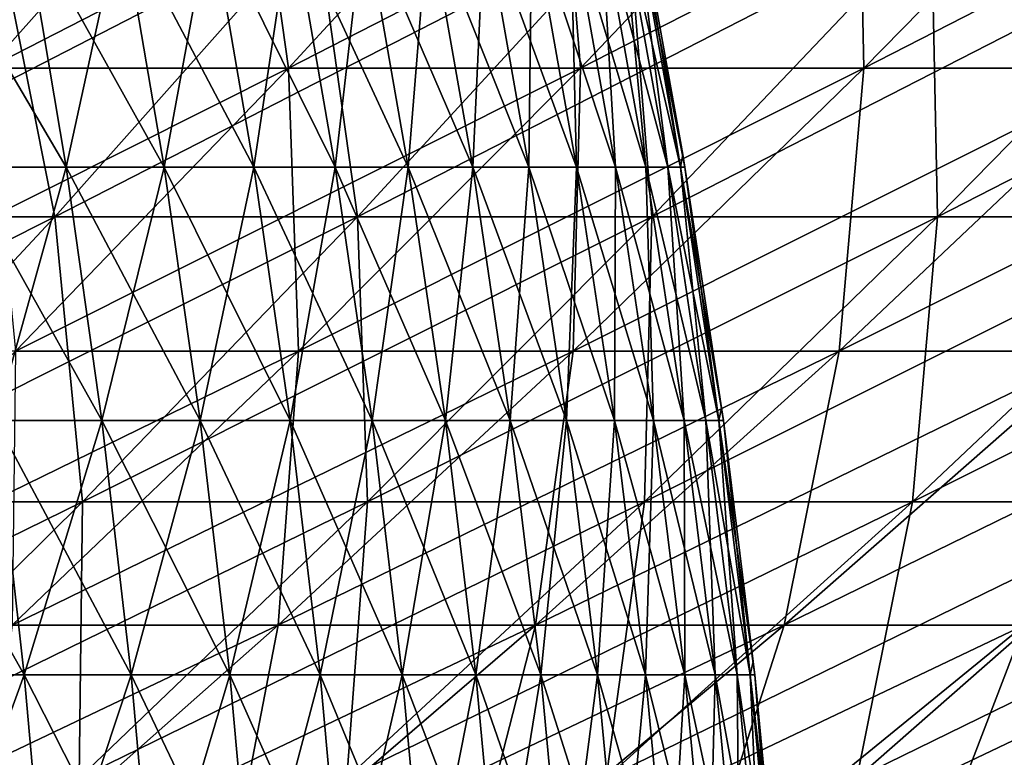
# Model space of a CAD drawing. Header units: millimetres. Extents: x -250 to 250, y -45 to 4150.
# Tile 725 of 805: x 94 to 105, y 3941 to 3949. Entities that reach past the tile are written whole.
import ezdxf

# ---------------------------------------------------------------- set-up
doc = ezdxf.new("R2010")
doc.units = ezdxf.units.MM
doc.header["$LTSCALE"] = 81.481481
for name, color, linetype in [('19', 7, 'CONTINUOUS'), ('20', 7, 'CONTINUOUS'), ('21', 7, 'CONTINUOUS'), ('22', 7, 'CONTINUOUS'), ('23', 7, 'CONTINUOUS'), ('24', 7, 'CONTINUOUS')]:
    doc.layers.add(name, color=color, linetype=linetype)

msp = doc.modelspace()

# ---------------------------------------------------------------- linework, layer by layer
at = {"layer": '19', "color": 7, "linetype": 'CONTINUOUS'}
for points in [[(94.63, 3946.665, -110.453), (91.184, 3946.665, -113.315), (97.53, 3949.927, -113.837), (94.63, 3946.665, -110.453)], [(97.53, 3949.927, -113.837), (91.184, 3946.665, -113.315), (93.978, 3949.927, -116.786), (97.53, 3949.927, -113.837)], [(97.987, 3946.665, -107.487), (94.63, 3946.665, -110.453), (100.989, 3949.927, -110.78), (97.987, 3946.665, -107.487)], [(100.989, 3949.927, -110.78), (94.63, 3946.665, -110.453), (97.53, 3949.927, -113.837), (100.989, 3949.927, -110.78)], [(101.251, 3946.665, -104.418), (97.987, 3946.665, -107.487), (104.352, 3949.927, -107.617), (101.251, 3946.665, -104.418)], [(104.352, 3949.927, -107.617), (97.987, 3946.665, -107.487), (100.989, 3949.927, -110.78), (104.352, 3949.927, -107.617)], [(104.418, 3946.665, -101.251), (101.251, 3946.665, -104.418), (107.617, 3949.927, -104.352), (104.418, 3946.665, -101.251)], [(107.617, 3949.927, -104.352), (101.251, 3946.665, -104.418), (104.352, 3949.927, -107.617), (107.617, 3949.927, -104.352)], [(107.487, 3946.665, -97.987), (104.418, 3946.665, -101.251), (110.78, 3949.927, -100.989), (107.487, 3946.665, -97.987)], [(110.78, 3949.927, -100.989), (104.418, 3946.665, -101.251), (107.617, 3949.927, -104.352), (110.78, 3949.927, -100.989)], [(91.685, 3943.502, -107.015), (88.346, 3943.502, -109.788), (94.63, 3946.665, -110.453), (91.685, 3943.502, -107.015)], [(94.63, 3946.665, -110.453), (88.346, 3943.502, -109.788), (91.184, 3946.665, -113.315), (94.63, 3946.665, -110.453)], [(94.937, 3943.502, -104.141), (91.685, 3943.502, -107.015), (97.987, 3946.665, -107.487), (94.937, 3943.502, -104.141)], [(97.987, 3946.665, -107.487), (91.685, 3943.502, -107.015), (94.63, 3946.665, -110.453), (97.987, 3946.665, -107.487)], [(98.099, 3943.502, -101.168), (94.937, 3943.502, -104.141), (101.251, 3946.665, -104.418), (98.099, 3943.502, -101.168)], [(101.251, 3946.665, -104.418), (94.937, 3943.502, -104.141), (97.987, 3946.665, -107.487), (101.251, 3946.665, -104.418)], [(101.168, 3943.502, -98.099), (98.099, 3943.502, -101.168), (104.418, 3946.665, -101.251), (101.168, 3943.502, -98.099)], [(104.418, 3946.665, -101.251), (98.099, 3943.502, -101.168), (101.251, 3946.665, -104.418), (104.418, 3946.665, -101.251)], [(104.141, 3943.502, -94.937), (101.168, 3943.502, -98.099), (107.487, 3946.665, -97.987), (104.141, 3943.502, -94.937)], [(107.487, 3946.665, -97.987), (101.168, 3943.502, -98.099), (104.418, 3946.665, -101.251), (107.487, 3946.665, -97.987)], [(107.015, 3943.502, -91.685), (104.141, 3943.502, -94.937), (110.453, 3946.665, -94.63), (107.015, 3943.502, -91.685)], [(110.453, 3946.665, -94.63), (104.141, 3943.502, -94.937), (107.487, 3946.665, -97.987), (110.453, 3946.665, -94.63)], [(91.841, 3940.439, -100.745), (88.695, 3940.439, -103.525), (94.937, 3943.502, -104.141), (91.841, 3940.439, -100.745)], [(94.937, 3943.502, -104.141), (88.695, 3940.439, -103.525), (91.685, 3943.502, -107.015), (94.937, 3943.502, -104.141)], [(94.9, 3940.439, -97.869), (91.841, 3940.439, -100.745), (98.099, 3943.502, -101.168), (94.9, 3940.439, -97.869)], [(98.099, 3943.502, -101.168), (91.841, 3940.439, -100.745), (94.937, 3943.502, -104.141), (98.099, 3943.502, -101.168)], [(97.869, 3940.439, -94.9), (94.9, 3940.439, -97.869), (101.168, 3943.502, -98.099), (97.869, 3940.439, -94.9)], [(101.168, 3943.502, -98.099), (94.9, 3940.439, -97.869), (98.099, 3943.502, -101.168), (101.168, 3943.502, -98.099)], [(100.745, 3940.439, -91.841), (97.869, 3940.439, -94.9), (104.141, 3943.502, -94.937), (100.745, 3940.439, -91.841)], [(104.141, 3943.502, -94.937), (97.869, 3940.439, -94.9), (101.168, 3943.502, -98.099), (104.141, 3943.502, -94.937)], [(103.525, 3940.439, -88.695), (100.745, 3940.439, -91.841), (107.015, 3943.502, -91.685), (103.525, 3940.439, -88.695)], [(107.015, 3943.502, -91.685), (100.745, 3940.439, -91.841), (104.141, 3943.502, -94.937), (107.015, 3943.502, -91.685)], [(106.208, 3940.439, -85.465), (103.525, 3940.439, -88.695), (109.788, 3943.502, -88.346), (106.208, 3940.439, -85.465)], [(109.788, 3943.502, -88.346), (103.525, 3940.439, -88.695), (107.015, 3943.502, -91.685), (109.788, 3943.502, -88.346)]]:
    msp.add_3dface(points, dxfattribs=at)
at = {"layer": '20', "color": 7, "linetype": 'CONTINUOUS'}
for points in [[(91.184, 3946.665, 113.315), (94.63, 3946.665, 110.453), (93.978, 3949.927, 116.786), (91.184, 3946.665, 113.315)], [(93.978, 3949.927, 116.786), (94.63, 3946.665, 110.453), (97.53, 3949.927, 113.837), (93.978, 3949.927, 116.786)], [(94.63, 3946.665, 110.453), (97.987, 3946.665, 107.487), (97.53, 3949.927, 113.837), (94.63, 3946.665, 110.453)], [(97.53, 3949.927, 113.837), (97.987, 3946.665, 107.487), (100.989, 3949.927, 110.78), (97.53, 3949.927, 113.837)], [(97.987, 3946.665, 107.487), (101.251, 3946.665, 104.418), (100.989, 3949.927, 110.78), (97.987, 3946.665, 107.487)], [(100.989, 3949.927, 110.78), (101.251, 3946.665, 104.418), (104.352, 3949.927, 107.617), (100.989, 3949.927, 110.78)], [(101.251, 3946.665, 104.418), (104.418, 3946.665, 101.251), (104.352, 3949.927, 107.617), (101.251, 3946.665, 104.418)], [(104.352, 3949.927, 107.617), (104.418, 3946.665, 101.251), (107.617, 3949.927, 104.352), (104.352, 3949.927, 107.617)], [(104.418, 3946.665, 101.251), (107.487, 3946.665, 97.987), (107.617, 3949.927, 104.352), (104.418, 3946.665, 101.251)], [(91.184, 3946.665, 113.315), (91.685, 3943.502, 107.015), (94.63, 3946.665, 110.453), (91.184, 3946.665, 113.315)], [(91.685, 3943.502, 107.015), (94.937, 3943.502, 104.141), (94.63, 3946.665, 110.453), (91.685, 3943.502, 107.015)], [(94.63, 3946.665, 110.453), (94.937, 3943.502, 104.141), (97.987, 3946.665, 107.487), (94.63, 3946.665, 110.453)], [(94.937, 3943.502, 104.141), (98.099, 3943.502, 101.168), (97.987, 3946.665, 107.487), (94.937, 3943.502, 104.141)], [(97.987, 3946.665, 107.487), (98.099, 3943.502, 101.168), (101.251, 3946.665, 104.418), (97.987, 3946.665, 107.487)], [(98.099, 3943.502, 101.168), (101.168, 3943.502, 98.099), (101.251, 3946.665, 104.418), (98.099, 3943.502, 101.168)], [(101.168, 3943.502, 98.099), (104.141, 3943.502, 94.937), (104.418, 3946.665, 101.251), (101.168, 3943.502, 98.099)], [(101.251, 3946.665, 104.418), (101.168, 3943.502, 98.099), (104.418, 3946.665, 101.251), (101.251, 3946.665, 104.418)], [(104.141, 3943.502, 94.937), (107.015, 3943.502, 91.685), (107.487, 3946.665, 97.987), (104.141, 3943.502, 94.937)], [(104.418, 3946.665, 101.251), (104.141, 3943.502, 94.937), (107.487, 3946.665, 97.987), (104.418, 3946.665, 101.251)], [(91.685, 3943.502, 107.015), (91.841, 3940.439, 100.745), (94.937, 3943.502, 104.141), (91.685, 3943.502, 107.015)], [(91.841, 3940.439, 100.745), (94.9, 3940.439, 97.869), (94.937, 3943.502, 104.141), (91.841, 3940.439, 100.745)], [(94.9, 3940.439, 97.869), (97.869, 3940.439, 94.9), (98.099, 3943.502, 101.168), (94.9, 3940.439, 97.869)], [(94.937, 3943.502, 104.141), (94.9, 3940.439, 97.869), (98.099, 3943.502, 101.168), (94.937, 3943.502, 104.141)], [(97.869, 3940.439, 94.9), (100.745, 3940.439, 91.841), (101.168, 3943.502, 98.099), (97.869, 3940.439, 94.9)], [(98.099, 3943.502, 101.168), (97.869, 3940.439, 94.9), (101.168, 3943.502, 98.099), (98.099, 3943.502, 101.168)], [(100.745, 3940.439, 91.841), (103.525, 3940.439, 88.695), (104.141, 3943.502, 94.937), (100.745, 3940.439, 91.841)], [(101.168, 3943.502, 98.099), (100.745, 3940.439, 91.841), (104.141, 3943.502, 94.937), (101.168, 3943.502, 98.099)], [(103.525, 3940.439, 88.695), (106.208, 3940.439, 85.465), (107.015, 3943.502, 91.685), (103.525, 3940.439, 88.695)], [(104.141, 3943.502, 94.937), (103.525, 3940.439, 88.695), (107.015, 3943.502, 91.685), (104.141, 3943.502, 94.937)]]:
    msp.add_3dface(points, dxfattribs=at)
at = {"layer": '21', "color": 7, "linetype": 'CONTINUOUS'}
for points in [[(93.89, 3948.31, 109.589), (90.471, 3948.31, 112.429), (96.766, 3951.546, 112.945), (93.89, 3948.31, 109.589)], [(96.766, 3951.546, 112.945), (90.471, 3948.31, 112.429), (93.242, 3951.546, 115.872), (96.766, 3951.546, 112.945)], [(97.221, 3948.31, 106.646), (93.89, 3948.31, 109.589), (100.198, 3951.546, 109.912), (97.221, 3948.31, 106.646)], [(100.198, 3951.546, 109.912), (93.89, 3948.31, 109.589), (96.766, 3951.546, 112.945), (100.198, 3951.546, 109.912)], [(100.459, 3948.31, 103.601), (97.221, 3948.31, 106.646), (103.535, 3951.546, 106.774), (100.459, 3948.31, 103.601)], [(103.535, 3951.546, 106.774), (97.221, 3948.31, 106.646), (100.198, 3951.546, 109.912), (103.535, 3951.546, 106.774)], [(103.601, 3948.31, 100.459), (100.459, 3948.31, 103.601), (106.774, 3951.546, 103.535), (103.601, 3948.31, 100.459)], [(106.774, 3951.546, 103.535), (100.459, 3948.31, 103.601), (103.535, 3951.546, 106.774), (106.774, 3951.546, 103.535)], [(106.646, 3948.31, 97.221), (103.601, 3948.31, 100.459), (109.912, 3951.546, 100.198), (106.646, 3948.31, 97.221)], [(109.912, 3951.546, 100.198), (103.601, 3948.31, 100.459), (106.774, 3951.546, 103.535), (109.912, 3951.546, 100.198)], [(94.196, 3945.172, 103.328), (90.969, 3945.172, 106.18), (97.221, 3948.31, 106.646), (94.196, 3945.172, 103.328)], [(97.221, 3948.31, 106.646), (90.969, 3945.172, 106.18), (93.89, 3948.31, 109.589), (97.221, 3948.31, 106.646)], [(97.333, 3945.172, 100.378), (94.196, 3945.172, 103.328), (100.459, 3948.31, 103.601), (97.333, 3945.172, 100.378)], [(100.459, 3948.31, 103.601), (94.196, 3945.172, 103.328), (97.221, 3948.31, 106.646), (100.459, 3948.31, 103.601)], [(100.378, 3945.172, 97.333), (97.333, 3945.172, 100.378), (103.601, 3948.31, 100.459), (100.378, 3945.172, 97.333)], [(103.601, 3948.31, 100.459), (97.333, 3945.172, 100.378), (100.459, 3948.31, 103.601), (103.601, 3948.31, 100.459)], [(103.328, 3945.172, 94.196), (100.378, 3945.172, 97.333), (106.646, 3948.31, 97.221), (103.328, 3945.172, 94.196)], [(106.646, 3948.31, 97.221), (100.378, 3945.172, 97.333), (103.601, 3948.31, 100.459), (106.646, 3948.31, 97.221)], [(106.18, 3945.172, 90.969), (103.328, 3945.172, 94.196), (109.589, 3948.31, 93.89), (106.18, 3945.172, 90.969)], [(109.589, 3948.31, 93.89), (103.328, 3945.172, 94.196), (106.646, 3948.31, 97.221), (109.589, 3948.31, 93.89)], [(94.16, 3942.134, 97.106), (91.125, 3942.134, 99.96), (97.333, 3945.172, 100.378), (94.16, 3942.134, 97.106)], [(97.333, 3945.172, 100.378), (91.125, 3942.134, 99.96), (94.196, 3945.172, 103.328), (97.333, 3945.172, 100.378)], [(97.106, 3942.134, 94.16), (94.16, 3942.134, 97.106), (100.378, 3945.172, 97.333), (97.106, 3942.134, 94.16)], [(100.378, 3945.172, 97.333), (94.16, 3942.134, 97.106), (97.333, 3945.172, 100.378), (100.378, 3945.172, 97.333)], [(99.96, 3942.134, 91.125), (97.106, 3942.134, 94.16), (103.328, 3945.172, 94.196), (99.96, 3942.134, 91.125)], [(103.328, 3945.172, 94.196), (97.106, 3942.134, 94.16), (100.378, 3945.172, 97.333), (103.328, 3945.172, 94.196)], [(102.718, 3942.134, 88.004), (99.96, 3942.134, 91.125), (106.18, 3945.172, 90.969), (102.718, 3942.134, 88.004)], [(106.18, 3945.172, 90.969), (99.96, 3942.134, 91.125), (103.328, 3945.172, 94.196), (106.18, 3945.172, 90.969)], [(105.38, 3942.134, 84.799), (102.718, 3942.134, 88.004), (108.931, 3945.172, 87.656), (105.38, 3942.134, 84.799)], [(108.931, 3945.172, 87.656), (102.718, 3942.134, 88.004), (106.18, 3945.172, 90.969), (108.931, 3945.172, 87.656)], [(93.787, 3939.197, 90.942), (90.942, 3939.197, 93.787), (97.106, 3942.134, 94.16), (93.787, 3939.197, 90.942)], [(97.106, 3942.134, 94.16), (90.942, 3939.197, 93.787), (94.16, 3942.134, 97.106), (97.106, 3942.134, 94.16)], [(96.543, 3939.197, 88.01), (93.787, 3939.197, 90.942), (99.96, 3942.134, 91.125), (96.543, 3939.197, 88.01)], [(99.96, 3942.134, 91.125), (93.787, 3939.197, 90.942), (97.106, 3942.134, 94.16), (99.96, 3942.134, 91.125)], [(99.207, 3939.197, 84.995), (96.543, 3939.197, 88.01), (102.718, 3942.134, 88.004), (99.207, 3939.197, 84.995)], [(102.718, 3942.134, 88.004), (96.543, 3939.197, 88.01), (99.96, 3942.134, 91.125), (102.718, 3942.134, 88.004)], [(101.777, 3939.197, 81.9), (99.207, 3939.197, 84.995), (105.38, 3942.134, 84.799), (101.777, 3939.197, 81.9)], [(105.38, 3942.134, 84.799), (99.207, 3939.197, 84.995), (102.718, 3942.134, 88.004), (105.38, 3942.134, 84.799)], [(104.251, 3939.197, 78.727), (101.777, 3939.197, 81.9), (107.941, 3942.134, 81.513), (104.251, 3939.197, 78.727)], [(107.941, 3942.134, 81.513), (101.777, 3939.197, 81.9), (105.38, 3942.134, 84.799), (107.941, 3942.134, 81.513)], [(106.626, 3939.197, 75.479), (104.251, 3939.197, 78.727), (110.4, 3942.134, 78.151), (106.626, 3939.197, 75.479)], [(110.4, 3942.134, 78.151), (104.251, 3939.197, 78.727), (107.941, 3942.134, 81.513), (110.4, 3942.134, 78.151)]]:
    msp.add_3dface(points, dxfattribs=at)
at = {"layer": '22', "color": 7, "linetype": 'CONTINUOUS'}
for points in [[(93.242, 3951.546, -115.872), (93.89, 3948.31, -109.589), (96.766, 3951.546, -112.945), (93.242, 3951.546, -115.872)], [(93.89, 3948.31, -109.589), (97.221, 3948.31, -106.646), (96.766, 3951.546, -112.945), (93.89, 3948.31, -109.589)], [(96.766, 3951.546, -112.945), (97.221, 3948.31, -106.646), (100.198, 3951.546, -109.912), (96.766, 3951.546, -112.945)], [(97.221, 3948.31, -106.646), (100.459, 3948.31, -103.601), (100.198, 3951.546, -109.912), (97.221, 3948.31, -106.646)], [(100.198, 3951.546, -109.912), (100.459, 3948.31, -103.601), (103.535, 3951.546, -106.774), (100.198, 3951.546, -109.912)], [(100.459, 3948.31, -103.601), (103.601, 3948.31, -100.459), (103.535, 3951.546, -106.774), (100.459, 3948.31, -103.601)], [(103.535, 3951.546, -106.774), (103.601, 3948.31, -100.459), (106.774, 3951.546, -103.535), (103.535, 3951.546, -106.774)], [(103.601, 3948.31, -100.459), (106.646, 3948.31, -97.221), (106.774, 3951.546, -103.535), (103.601, 3948.31, -100.459)], [(93.89, 3948.31, -109.589), (94.196, 3945.172, -103.328), (97.221, 3948.31, -106.646), (93.89, 3948.31, -109.589)], [(94.196, 3945.172, -103.328), (97.333, 3945.172, -100.378), (97.221, 3948.31, -106.646), (94.196, 3945.172, -103.328)], [(97.221, 3948.31, -106.646), (97.333, 3945.172, -100.378), (100.459, 3948.31, -103.601), (97.221, 3948.31, -106.646)], [(97.333, 3945.172, -100.378), (100.378, 3945.172, -97.333), (100.459, 3948.31, -103.601), (97.333, 3945.172, -100.378)], [(100.378, 3945.172, -97.333), (103.328, 3945.172, -94.196), (103.601, 3948.31, -100.459), (100.378, 3945.172, -97.333)], [(100.459, 3948.31, -103.601), (100.378, 3945.172, -97.333), (103.601, 3948.31, -100.459), (100.459, 3948.31, -103.601)], [(103.328, 3945.172, -94.196), (106.18, 3945.172, -90.969), (106.646, 3948.31, -97.221), (103.328, 3945.172, -94.196)], [(103.601, 3948.31, -100.459), (103.328, 3945.172, -94.196), (106.646, 3948.31, -97.221), (103.601, 3948.31, -100.459)], [(94.16, 3942.134, -97.106), (97.106, 3942.134, -94.16), (97.333, 3945.172, -100.378), (94.16, 3942.134, -97.106)], [(94.196, 3945.172, -103.328), (94.16, 3942.134, -97.106), (97.333, 3945.172, -100.378), (94.196, 3945.172, -103.328)], [(97.106, 3942.134, -94.16), (99.96, 3942.134, -91.125), (100.378, 3945.172, -97.333), (97.106, 3942.134, -94.16)], [(97.333, 3945.172, -100.378), (97.106, 3942.134, -94.16), (100.378, 3945.172, -97.333), (97.333, 3945.172, -100.378)], [(99.96, 3942.134, -91.125), (102.718, 3942.134, -88.004), (103.328, 3945.172, -94.196), (99.96, 3942.134, -91.125)], [(100.378, 3945.172, -97.333), (99.96, 3942.134, -91.125), (103.328, 3945.172, -94.196), (100.378, 3945.172, -97.333)], [(102.718, 3942.134, -88.004), (105.38, 3942.134, -84.799), (106.18, 3945.172, -90.969), (102.718, 3942.134, -88.004)], [(103.328, 3945.172, -94.196), (102.718, 3942.134, -88.004), (106.18, 3945.172, -90.969), (103.328, 3945.172, -94.196)], [(93.787, 3939.197, -90.942), (96.543, 3939.197, -88.01), (97.106, 3942.134, -94.16), (93.787, 3939.197, -90.942)], [(94.16, 3942.134, -97.106), (93.787, 3939.197, -90.942), (97.106, 3942.134, -94.16), (94.16, 3942.134, -97.106)], [(96.543, 3939.197, -88.01), (99.207, 3939.197, -84.995), (99.96, 3942.134, -91.125), (96.543, 3939.197, -88.01)], [(97.106, 3942.134, -94.16), (96.543, 3939.197, -88.01), (99.96, 3942.134, -91.125), (97.106, 3942.134, -94.16)], [(99.207, 3939.197, -84.995), (101.777, 3939.197, -81.9), (102.718, 3942.134, -88.004), (99.207, 3939.197, -84.995)], [(99.96, 3942.134, -91.125), (99.207, 3939.197, -84.995), (102.718, 3942.134, -88.004), (99.96, 3942.134, -91.125)], [(101.777, 3939.197, -81.9), (104.251, 3939.197, -78.727), (105.38, 3942.134, -84.799), (101.777, 3939.197, -81.9)], [(102.718, 3942.134, -88.004), (101.777, 3939.197, -81.9), (105.38, 3942.134, -84.799), (102.718, 3942.134, -88.004)], [(104.251, 3939.197, -78.727), (106.626, 3939.197, -75.479), (107.941, 3942.134, -81.513), (104.251, 3939.197, -78.727)], [(105.38, 3942.134, -84.799), (104.251, 3939.197, -78.727), (107.941, 3942.134, -81.513), (105.38, 3942.134, -84.799)]]:
    msp.add_3dface(points, dxfattribs=at)
at = {"layer": '23', "color": 7, "linetype": 'CONTINUOUS'}
for points in [[(93.581, 3947.213, 39.609), (94.756, 3947.213, 36.709), (93.118, 3950.01, 39.414), (93.581, 3947.213, 39.609)], [(93.118, 3950.01, 39.414), (94.756, 3947.213, 36.709), (94.288, 3950.01, 36.527), (93.118, 3950.01, 39.414)], [(94.756, 3947.213, 36.709), (95.842, 3947.213, 33.773), (94.288, 3950.01, 36.527), (94.756, 3947.213, 36.709)], [(94.288, 3950.01, 36.527), (95.842, 3947.213, 33.773), (95.368, 3950.01, 33.606), (94.288, 3950.01, 36.527)], [(95.842, 3947.213, 33.773), (96.837, 3947.213, 30.806), (95.368, 3950.01, 33.606), (95.842, 3947.213, 33.773)], [(95.368, 3950.01, 33.606), (96.837, 3947.213, 30.806), (96.358, 3950.01, 30.654), (95.368, 3950.01, 33.606)], [(96.837, 3947.213, 30.806), (97.739, 3947.213, 27.809), (96.358, 3950.01, 30.654), (96.837, 3947.213, 30.806)], [(96.358, 3950.01, 30.654), (97.739, 3947.213, 27.809), (97.256, 3950.01, 27.672), (96.358, 3950.01, 30.654)], [(97.739, 3947.213, 27.809), (98.549, 3947.213, 24.786), (97.256, 3950.01, 27.672), (97.739, 3947.213, 27.809)], [(97.256, 3950.01, 27.672), (98.549, 3947.213, 24.786), (98.062, 3950.01, 24.664), (97.256, 3950.01, 27.672)], [(98.549, 3947.213, 24.786), (99.266, 3947.213, 21.74), (98.062, 3950.01, 24.664), (98.549, 3947.213, 24.786)], [(98.062, 3950.01, 24.664), (99.266, 3947.213, 21.74), (98.775, 3950.01, 21.632), (98.062, 3950.01, 24.664)], [(99.266, 3947.213, 21.74), (99.888, 3947.213, 18.672), (98.775, 3950.01, 21.632), (99.266, 3947.213, 21.74)], [(98.775, 3950.01, 21.632), (99.888, 3947.213, 18.672), (99.394, 3950.01, 18.58), (98.775, 3950.01, 21.632)], [(99.888, 3947.213, 18.672), (100.416, 3947.213, 15.587), (99.394, 3950.01, 18.58), (99.888, 3947.213, 18.672)], [(99.394, 3950.01, 18.58), (100.416, 3947.213, 15.587), (99.919, 3950.01, 15.51), (99.394, 3950.01, 18.58)], [(100.416, 3947.213, 15.587), (100.848, 3947.213, 12.488), (99.919, 3950.01, 15.51), (100.416, 3947.213, 15.587)], [(99.919, 3950.01, 15.51), (100.848, 3947.213, 12.488), (100.35, 3950.01, 12.426), (99.919, 3950.01, 15.51)], [(100.848, 3947.213, 12.488), (101.185, 3947.213, 9.376), (100.35, 3950.01, 12.426), (100.848, 3947.213, 12.488)], [(100.35, 3950.01, 12.426), (101.185, 3947.213, 9.376), (100.685, 3950.01, 9.33), (100.35, 3950.01, 12.426)], [(101.185, 3947.213, 9.376), (101.426, 3947.213, 6.256), (100.685, 3950.01, 9.33), (101.185, 3947.213, 9.376)], [(100.685, 3950.01, 9.33), (101.426, 3947.213, 6.256), (100.924, 3950.01, 6.225), (100.685, 3950.01, 9.33)], [(101.426, 3947.213, 6.256), (101.57, 3947.213, 3.129), (100.924, 3950.01, 6.225), (101.426, 3947.213, 6.256)], [(100.924, 3950.01, 6.225), (101.57, 3947.213, 3.129), (101.068, 3950.01, 3.114), (100.924, 3950.01, 6.225)], [(101.57, 3947.213, 3.129), (101.618, 3947.213), (101.068, 3950.01, 3.114), (101.57, 3947.213, 3.129)], [(101.618, 3947.213), (101.595, 3947.353), (101.068, 3950.01, 3.114), (101.618, 3947.213)], [(101.068, 3950.01, 3.114), (101.595, 3947.353), (101.116, 3950.01), (101.068, 3950.01, 3.114)], [(93.972, 3944.404, 39.775), (95.153, 3944.404, 36.862), (93.581, 3947.213, 39.609), (93.972, 3944.404, 39.775)], [(93.581, 3947.213, 39.609), (95.153, 3944.404, 36.862), (94.756, 3947.213, 36.709), (93.581, 3947.213, 39.609)], [(95.153, 3944.404, 36.862), (96.243, 3944.404, 33.915), (94.756, 3947.213, 36.709), (95.153, 3944.404, 36.862)], [(94.756, 3947.213, 36.709), (96.243, 3944.404, 33.915), (95.842, 3947.213, 33.773), (94.756, 3947.213, 36.709)], [(96.243, 3944.404, 33.915), (97.242, 3944.404, 30.935), (95.842, 3947.213, 33.773), (96.243, 3944.404, 33.915)], [(95.842, 3947.213, 33.773), (97.242, 3944.404, 30.935), (96.837, 3947.213, 30.806), (95.842, 3947.213, 33.773)], [(97.242, 3944.404, 30.935), (98.148, 3944.404, 27.926), (96.837, 3947.213, 30.806), (97.242, 3944.404, 30.935)], [(96.837, 3947.213, 30.806), (98.148, 3944.404, 27.926), (97.739, 3947.213, 27.809), (96.837, 3947.213, 30.806)], [(98.148, 3944.404, 27.926), (98.962, 3944.404, 24.89), (97.739, 3947.213, 27.809), (98.148, 3944.404, 27.926)], [(97.739, 3947.213, 27.809), (98.962, 3944.404, 24.89), (98.549, 3947.213, 24.786), (97.739, 3947.213, 27.809)], [(98.962, 3944.404, 24.89), (99.681, 3944.404, 21.83), (98.549, 3947.213, 24.786), (98.962, 3944.404, 24.89)], [(98.549, 3947.213, 24.786), (99.681, 3944.404, 21.83), (99.266, 3947.213, 21.74), (98.549, 3947.213, 24.786)], [(99.681, 3944.404, 21.83), (100.306, 3944.404, 18.75), (99.266, 3947.213, 21.74), (99.681, 3944.404, 21.83)], [(99.266, 3947.213, 21.74), (100.306, 3944.404, 18.75), (99.888, 3947.213, 18.672), (99.266, 3947.213, 21.74)], [(100.306, 3944.404, 18.75), (100.836, 3944.404, 15.653), (99.888, 3947.213, 18.672), (100.306, 3944.404, 18.75)], [(99.888, 3947.213, 18.672), (100.836, 3944.404, 15.653), (100.416, 3947.213, 15.587), (99.888, 3947.213, 18.672)], [(100.836, 3944.404, 15.653), (101.27, 3944.404, 12.54), (100.416, 3947.213, 15.587), (100.836, 3944.404, 15.653)], [(100.416, 3947.213, 15.587), (101.27, 3944.404, 12.54), (100.848, 3947.213, 12.488), (100.416, 3947.213, 15.587)], [(101.27, 3944.404, 12.54), (101.608, 3944.404, 9.415), (100.848, 3947.213, 12.488), (101.27, 3944.404, 12.54)], [(100.848, 3947.213, 12.488), (101.608, 3944.404, 9.415), (101.185, 3947.213, 9.376), (100.848, 3947.213, 12.488)], [(101.608, 3944.404, 9.415), (101.85, 3944.404, 6.282), (101.185, 3947.213, 9.376), (101.608, 3944.404, 9.415)], [(101.185, 3947.213, 9.376), (101.85, 3944.404, 6.282), (101.426, 3947.213, 6.256), (101.185, 3947.213, 9.376)], [(101.85, 3944.404, 6.282), (101.995, 3944.404, 3.142), (101.426, 3947.213, 6.256), (101.85, 3944.404, 6.282)], [(101.426, 3947.213, 6.256), (101.995, 3944.404, 3.142), (101.57, 3947.213, 3.129), (101.426, 3947.213, 6.256)], [(101.995, 3944.404, 3.142), (102.044, 3944.404), (101.57, 3947.213, 3.129), (101.995, 3944.404, 3.142)], [(102.044, 3944.404), (102.024, 3944.547), (101.57, 3947.213, 3.129), (102.044, 3944.404)], [(101.57, 3947.213, 3.129), (102.024, 3944.547), (101.618, 3947.213), (101.57, 3947.213, 3.129)], [(93.019, 3941.584, 42.795), (94.292, 3941.584, 39.911), (92.703, 3944.404, 42.65), (93.019, 3941.584, 42.795)], [(92.703, 3944.404, 42.65), (94.292, 3941.584, 39.911), (93.972, 3944.404, 39.775), (92.703, 3944.404, 42.65)], [(94.292, 3941.584, 39.911), (95.477, 3941.584, 36.988), (93.972, 3944.404, 39.775), (94.292, 3941.584, 39.911)], [(93.972, 3944.404, 39.775), (95.477, 3941.584, 36.988), (95.153, 3944.404, 36.862), (93.972, 3944.404, 39.775)], [(95.477, 3941.584, 36.988), (96.571, 3941.584, 34.03), (95.153, 3944.404, 36.862), (95.477, 3941.584, 36.988)], [(95.153, 3944.404, 36.862), (96.571, 3941.584, 34.03), (96.243, 3944.404, 33.915), (95.153, 3944.404, 36.862)], [(96.571, 3941.584, 34.03), (97.573, 3941.584, 31.04), (96.243, 3944.404, 33.915), (96.571, 3941.584, 34.03)], [(96.243, 3944.404, 33.915), (97.573, 3941.584, 31.04), (97.242, 3944.404, 30.935), (96.243, 3944.404, 33.915)], [(97.573, 3941.584, 31.04), (98.482, 3941.584, 28.021), (97.242, 3944.404, 30.935), (97.573, 3941.584, 31.04)], [(97.242, 3944.404, 30.935), (98.482, 3941.584, 28.021), (98.148, 3944.404, 27.926), (97.242, 3944.404, 30.935)], [(98.482, 3941.584, 28.021), (99.298, 3941.584, 24.975), (98.148, 3944.404, 27.926), (98.482, 3941.584, 28.021)], [(98.148, 3944.404, 27.926), (99.298, 3941.584, 24.975), (98.962, 3944.404, 24.89), (98.148, 3944.404, 27.926)], [(99.298, 3941.584, 24.975), (100.02, 3941.584, 21.905), (98.962, 3944.404, 24.89), (99.298, 3941.584, 24.975)], [(98.962, 3944.404, 24.89), (100.02, 3941.584, 21.905), (99.681, 3944.404, 21.83), (98.962, 3944.404, 24.89)], [(100.02, 3941.584, 21.905), (100.648, 3941.584, 18.814), (99.681, 3944.404, 21.83), (100.02, 3941.584, 21.905)], [(99.681, 3944.404, 21.83), (100.648, 3941.584, 18.814), (100.306, 3944.404, 18.75), (99.681, 3944.404, 21.83)], [(100.648, 3941.584, 18.814), (101.179, 3941.584, 15.706), (100.306, 3944.404, 18.75), (100.648, 3941.584, 18.814)], [(100.306, 3944.404, 18.75), (101.179, 3941.584, 15.706), (100.836, 3944.404, 15.653), (100.306, 3944.404, 18.75)], [(101.179, 3941.584, 15.706), (101.615, 3941.584, 12.583), (100.836, 3944.404, 15.653), (101.179, 3941.584, 15.706)], [(100.836, 3944.404, 15.653), (101.615, 3941.584, 12.583), (101.27, 3944.404, 12.54), (100.836, 3944.404, 15.653)], [(101.615, 3941.584, 12.583), (101.954, 3941.584, 9.447), (101.27, 3944.404, 12.54), (101.615, 3941.584, 12.583)], [(101.27, 3944.404, 12.54), (101.954, 3941.584, 9.447), (101.608, 3944.404, 9.415), (101.27, 3944.404, 12.54)], [(101.954, 3941.584, 9.447), (102.197, 3941.584, 6.303), (101.608, 3944.404, 9.415), (101.954, 3941.584, 9.447)], [(101.608, 3944.404, 9.415), (102.197, 3941.584, 6.303), (101.85, 3944.404, 6.282), (101.608, 3944.404, 9.415)], [(102.197, 3941.584, 6.303), (102.342, 3941.584, 3.153), (101.85, 3944.404, 6.282), (102.197, 3941.584, 6.303)], [(101.85, 3944.404, 6.282), (102.342, 3941.584, 3.153), (101.995, 3944.404, 3.142), (101.85, 3944.404, 6.282)], [(102.342, 3941.584, 3.153), (102.391, 3941.584), (101.995, 3944.404, 3.142), (102.342, 3941.584, 3.153)], [(102.391, 3941.584), (102.375, 3941.731), (101.995, 3944.404, 3.142), (102.391, 3941.584)], [(101.995, 3944.404, 3.142), (102.375, 3941.731), (102.044, 3944.404), (101.995, 3944.404, 3.142)], [(93.264, 3938.756, 42.908), (94.541, 3938.756, 40.016), (93.019, 3941.584, 42.795), (93.264, 3938.756, 42.908)], [(93.019, 3941.584, 42.795), (94.541, 3938.756, 40.016), (94.292, 3941.584, 39.911), (93.019, 3941.584, 42.795)], [(94.541, 3938.756, 40.016), (95.728, 3938.756, 37.085), (94.292, 3941.584, 39.911), (94.541, 3938.756, 40.016)], [(94.292, 3941.584, 39.911), (95.728, 3938.756, 37.085), (95.477, 3941.584, 36.988), (94.292, 3941.584, 39.911)], [(95.728, 3938.756, 37.085), (96.825, 3938.756, 34.12), (95.477, 3941.584, 36.988), (95.728, 3938.756, 37.085)], [(95.477, 3941.584, 36.988), (96.825, 3938.756, 34.12), (96.571, 3941.584, 34.03), (95.477, 3941.584, 36.988)], [(96.825, 3938.756, 34.12), (97.83, 3938.756, 31.122), (96.571, 3941.584, 34.03), (96.825, 3938.756, 34.12)], [(96.571, 3941.584, 34.03), (97.83, 3938.756, 31.122), (97.573, 3941.584, 31.04), (96.571, 3941.584, 34.03)], [(97.83, 3938.756, 31.122), (98.742, 3938.756, 28.094), (97.573, 3941.584, 31.04), (97.83, 3938.756, 31.122)], [(97.573, 3941.584, 31.04), (98.742, 3938.756, 28.094), (98.482, 3941.584, 28.021), (97.573, 3941.584, 31.04)], [(98.742, 3938.756, 28.094), (99.56, 3938.756, 25.04), (98.482, 3941.584, 28.021), (98.742, 3938.756, 28.094)], [(98.482, 3941.584, 28.021), (99.56, 3938.756, 25.04), (99.298, 3941.584, 24.975), (98.482, 3941.584, 28.021)], [(99.56, 3938.756, 25.04), (100.284, 3938.756, 21.962), (99.298, 3941.584, 24.975), (99.56, 3938.756, 25.04)], [(99.298, 3941.584, 24.975), (100.284, 3938.756, 21.962), (100.02, 3941.584, 21.905), (99.298, 3941.584, 24.975)], [(100.284, 3938.756, 21.962), (100.913, 3938.756, 18.864), (100.02, 3941.584, 21.905), (100.284, 3938.756, 21.962)], [(100.02, 3941.584, 21.905), (100.913, 3938.756, 18.864), (100.648, 3941.584, 18.814), (100.02, 3941.584, 21.905)], [(100.913, 3938.756, 18.864), (101.446, 3938.756, 15.747), (100.648, 3941.584, 18.814), (100.913, 3938.756, 18.864)], [(100.648, 3941.584, 18.814), (101.446, 3938.756, 15.747), (101.179, 3941.584, 15.706), (100.648, 3941.584, 18.814)], [(101.446, 3938.756, 15.747), (101.882, 3938.756, 12.616), (101.179, 3941.584, 15.706), (101.446, 3938.756, 15.747)], [(101.179, 3941.584, 15.706), (101.882, 3938.756, 12.616), (101.615, 3941.584, 12.583), (101.179, 3941.584, 15.706)], [(101.882, 3938.756, 12.616), (102.223, 3938.756, 9.472), (101.615, 3941.584, 12.583), (101.882, 3938.756, 12.616)], [(101.615, 3941.584, 12.583), (102.223, 3938.756, 9.472), (101.954, 3941.584, 9.447), (101.615, 3941.584, 12.583)], [(102.223, 3938.756, 9.472), (102.466, 3938.756, 6.32), (101.954, 3941.584, 9.447), (102.223, 3938.756, 9.472)], [(101.954, 3941.584, 9.447), (102.466, 3938.756, 6.32), (102.197, 3941.584, 6.303), (101.954, 3941.584, 9.447)], [(102.466, 3938.756, 6.32), (102.612, 3938.756, 3.161), (102.197, 3941.584, 6.303), (102.466, 3938.756, 6.32)], [(102.197, 3941.584, 6.303), (102.612, 3938.756, 3.161), (102.342, 3941.584, 3.153), (102.197, 3941.584, 6.303)], [(102.612, 3938.756, 3.161), (102.661, 3938.756), (102.342, 3941.584, 3.153), (102.612, 3938.756, 3.161)], [(102.661, 3938.756), (102.648, 3938.906), (102.342, 3941.584, 3.153), (102.661, 3938.756)], [(102.342, 3941.584, 3.153), (102.648, 3938.906), (102.391, 3941.584), (102.342, 3941.584, 3.153)]]:
    msp.add_3dface(points, dxfattribs=at)
at = {"layer": '24', "color": 7, "linetype": 'CONTINUOUS'}
for points in [[(94.288, 3950.01, -36.527), (93.581, 3947.213, -39.609), (93.118, 3950.01, -39.414), (94.288, 3950.01, -36.527)], [(94.756, 3947.213, -36.709), (93.581, 3947.213, -39.609), (94.288, 3950.01, -36.527), (94.756, 3947.213, -36.709)], [(95.368, 3950.01, -33.606), (94.756, 3947.213, -36.709), (94.288, 3950.01, -36.527), (95.368, 3950.01, -33.606)], [(95.842, 3947.213, -33.773), (94.756, 3947.213, -36.709), (95.368, 3950.01, -33.606), (95.842, 3947.213, -33.773)], [(96.358, 3950.01, -30.654), (95.842, 3947.213, -33.773), (95.368, 3950.01, -33.606), (96.358, 3950.01, -30.654)], [(96.837, 3947.213, -30.806), (95.842, 3947.213, -33.773), (96.358, 3950.01, -30.654), (96.837, 3947.213, -30.806)], [(97.256, 3950.01, -27.672), (96.837, 3947.213, -30.806), (96.358, 3950.01, -30.654), (97.256, 3950.01, -27.672)], [(97.739, 3947.213, -27.809), (96.837, 3947.213, -30.806), (97.256, 3950.01, -27.672), (97.739, 3947.213, -27.809)], [(98.062, 3950.01, -24.664), (97.739, 3947.213, -27.809), (97.256, 3950.01, -27.672), (98.062, 3950.01, -24.664)], [(98.549, 3947.213, -24.786), (97.739, 3947.213, -27.809), (98.062, 3950.01, -24.664), (98.549, 3947.213, -24.786)], [(98.775, 3950.01, -21.632), (98.549, 3947.213, -24.786), (98.062, 3950.01, -24.664), (98.775, 3950.01, -21.632)], [(99.266, 3947.213, -21.74), (98.549, 3947.213, -24.786), (98.775, 3950.01, -21.632), (99.266, 3947.213, -21.74)], [(99.394, 3950.01, -18.58), (99.266, 3947.213, -21.74), (98.775, 3950.01, -21.632), (99.394, 3950.01, -18.58)], [(99.888, 3947.213, -18.672), (99.266, 3947.213, -21.74), (99.394, 3950.01, -18.58), (99.888, 3947.213, -18.672)], [(99.919, 3950.01, -15.51), (99.888, 3947.213, -18.672), (99.394, 3950.01, -18.58), (99.919, 3950.01, -15.51)], [(100.416, 3947.213, -15.587), (99.888, 3947.213, -18.672), (99.919, 3950.01, -15.51), (100.416, 3947.213, -15.587)], [(100.35, 3950.01, -12.426), (100.416, 3947.213, -15.587), (99.919, 3950.01, -15.51), (100.35, 3950.01, -12.426)], [(100.848, 3947.213, -12.488), (100.416, 3947.213, -15.587), (100.35, 3950.01, -12.426), (100.848, 3947.213, -12.488)], [(100.685, 3950.01, -9.33), (100.848, 3947.213, -12.488), (100.35, 3950.01, -12.426), (100.685, 3950.01, -9.33)], [(101.185, 3947.213, -9.376), (100.848, 3947.213, -12.488), (100.685, 3950.01, -9.33), (101.185, 3947.213, -9.376)], [(100.924, 3950.01, -6.225), (101.185, 3947.213, -9.376), (100.685, 3950.01, -9.33), (100.924, 3950.01, -6.225)], [(101.426, 3947.213, -6.256), (101.185, 3947.213, -9.376), (100.924, 3950.01, -6.225), (101.426, 3947.213, -6.256)], [(101.068, 3950.01, -3.114), (101.426, 3947.213, -6.256), (100.924, 3950.01, -6.225), (101.068, 3950.01, -3.114)], [(101.116, 3950.01), (101.57, 3947.213, -3.129), (101.068, 3950.01, -3.114), (101.116, 3950.01)], [(101.57, 3947.213, -3.129), (101.426, 3947.213, -6.256), (101.068, 3950.01, -3.114), (101.57, 3947.213, -3.129)], [(101.116, 3950.01), (101.595, 3947.353), (101.57, 3947.213, -3.129), (101.116, 3950.01)], [(101.595, 3947.353), (101.618, 3947.213), (101.57, 3947.213, -3.129), (101.595, 3947.353)], [(94.756, 3947.213, -36.709), (93.972, 3944.404, -39.775), (93.581, 3947.213, -39.609), (94.756, 3947.213, -36.709)], [(95.153, 3944.404, -36.862), (93.972, 3944.404, -39.775), (94.756, 3947.213, -36.709), (95.153, 3944.404, -36.862)], [(95.842, 3947.213, -33.773), (95.153, 3944.404, -36.862), (94.756, 3947.213, -36.709), (95.842, 3947.213, -33.773)], [(96.243, 3944.404, -33.915), (95.153, 3944.404, -36.862), (95.842, 3947.213, -33.773), (96.243, 3944.404, -33.915)], [(96.837, 3947.213, -30.806), (96.243, 3944.404, -33.915), (95.842, 3947.213, -33.773), (96.837, 3947.213, -30.806)], [(97.242, 3944.404, -30.935), (96.243, 3944.404, -33.915), (96.837, 3947.213, -30.806), (97.242, 3944.404, -30.935)], [(97.739, 3947.213, -27.809), (97.242, 3944.404, -30.935), (96.837, 3947.213, -30.806), (97.739, 3947.213, -27.809)], [(98.148, 3944.404, -27.926), (97.242, 3944.404, -30.935), (97.739, 3947.213, -27.809), (98.148, 3944.404, -27.926)], [(98.549, 3947.213, -24.786), (98.148, 3944.404, -27.926), (97.739, 3947.213, -27.809), (98.549, 3947.213, -24.786)], [(98.962, 3944.404, -24.89), (98.148, 3944.404, -27.926), (98.549, 3947.213, -24.786), (98.962, 3944.404, -24.89)], [(99.266, 3947.213, -21.74), (98.962, 3944.404, -24.89), (98.549, 3947.213, -24.786), (99.266, 3947.213, -21.74)], [(99.681, 3944.404, -21.83), (98.962, 3944.404, -24.89), (99.266, 3947.213, -21.74), (99.681, 3944.404, -21.83)], [(99.888, 3947.213, -18.672), (99.681, 3944.404, -21.83), (99.266, 3947.213, -21.74), (99.888, 3947.213, -18.672)], [(100.306, 3944.404, -18.75), (99.681, 3944.404, -21.83), (99.888, 3947.213, -18.672), (100.306, 3944.404, -18.75)], [(100.416, 3947.213, -15.587), (100.306, 3944.404, -18.75), (99.888, 3947.213, -18.672), (100.416, 3947.213, -15.587)], [(100.836, 3944.404, -15.653), (100.306, 3944.404, -18.75), (100.416, 3947.213, -15.587), (100.836, 3944.404, -15.653)], [(100.848, 3947.213, -12.488), (100.836, 3944.404, -15.653), (100.416, 3947.213, -15.587), (100.848, 3947.213, -12.488)], [(101.27, 3944.404, -12.54), (100.836, 3944.404, -15.653), (100.848, 3947.213, -12.488), (101.27, 3944.404, -12.54)], [(101.185, 3947.213, -9.376), (101.27, 3944.404, -12.54), (100.848, 3947.213, -12.488), (101.185, 3947.213, -9.376)], [(101.608, 3944.404, -9.415), (101.27, 3944.404, -12.54), (101.185, 3947.213, -9.376), (101.608, 3944.404, -9.415)], [(101.426, 3947.213, -6.256), (101.608, 3944.404, -9.415), (101.185, 3947.213, -9.376), (101.426, 3947.213, -6.256)], [(101.85, 3944.404, -6.282), (101.608, 3944.404, -9.415), (101.426, 3947.213, -6.256), (101.85, 3944.404, -6.282)], [(101.57, 3947.213, -3.129), (101.85, 3944.404, -6.282), (101.426, 3947.213, -6.256), (101.57, 3947.213, -3.129)], [(101.618, 3947.213), (101.995, 3944.404, -3.142), (101.57, 3947.213, -3.129), (101.618, 3947.213)], [(101.995, 3944.404, -3.142), (101.85, 3944.404, -6.282), (101.57, 3947.213, -3.129), (101.995, 3944.404, -3.142)], [(101.618, 3947.213), (102.024, 3944.547), (101.995, 3944.404, -3.142), (101.618, 3947.213)], [(102.024, 3944.547), (102.044, 3944.404), (101.995, 3944.404, -3.142), (102.024, 3944.547)], [(94.292, 3941.584, -39.911), (93.019, 3941.584, -42.795), (93.972, 3944.404, -39.775), (94.292, 3941.584, -39.911)], [(95.153, 3944.404, -36.862), (94.292, 3941.584, -39.911), (93.972, 3944.404, -39.775), (95.153, 3944.404, -36.862)], [(95.477, 3941.584, -36.988), (94.292, 3941.584, -39.911), (95.153, 3944.404, -36.862), (95.477, 3941.584, -36.988)], [(96.243, 3944.404, -33.915), (95.477, 3941.584, -36.988), (95.153, 3944.404, -36.862), (96.243, 3944.404, -33.915)], [(96.571, 3941.584, -34.03), (95.477, 3941.584, -36.988), (96.243, 3944.404, -33.915), (96.571, 3941.584, -34.03)], [(97.242, 3944.404, -30.935), (96.571, 3941.584, -34.03), (96.243, 3944.404, -33.915), (97.242, 3944.404, -30.935)], [(97.573, 3941.584, -31.04), (96.571, 3941.584, -34.03), (97.242, 3944.404, -30.935), (97.573, 3941.584, -31.04)], [(98.148, 3944.404, -27.926), (97.573, 3941.584, -31.04), (97.242, 3944.404, -30.935), (98.148, 3944.404, -27.926)], [(98.482, 3941.584, -28.021), (97.573, 3941.584, -31.04), (98.148, 3944.404, -27.926), (98.482, 3941.584, -28.021)], [(98.962, 3944.404, -24.89), (98.482, 3941.584, -28.021), (98.148, 3944.404, -27.926), (98.962, 3944.404, -24.89)], [(99.298, 3941.584, -24.975), (98.482, 3941.584, -28.021), (98.962, 3944.404, -24.89), (99.298, 3941.584, -24.975)], [(99.681, 3944.404, -21.83), (99.298, 3941.584, -24.975), (98.962, 3944.404, -24.89), (99.681, 3944.404, -21.83)], [(100.02, 3941.584, -21.905), (99.298, 3941.584, -24.975), (99.681, 3944.404, -21.83), (100.02, 3941.584, -21.905)], [(100.306, 3944.404, -18.75), (100.02, 3941.584, -21.905), (99.681, 3944.404, -21.83), (100.306, 3944.404, -18.75)], [(100.648, 3941.584, -18.814), (100.02, 3941.584, -21.905), (100.306, 3944.404, -18.75), (100.648, 3941.584, -18.814)], [(100.836, 3944.404, -15.653), (100.648, 3941.584, -18.814), (100.306, 3944.404, -18.75), (100.836, 3944.404, -15.653)], [(101.179, 3941.584, -15.706), (100.648, 3941.584, -18.814), (100.836, 3944.404, -15.653), (101.179, 3941.584, -15.706)], [(101.27, 3944.404, -12.54), (101.179, 3941.584, -15.706), (100.836, 3944.404, -15.653), (101.27, 3944.404, -12.54)], [(101.615, 3941.584, -12.583), (101.179, 3941.584, -15.706), (101.27, 3944.404, -12.54), (101.615, 3941.584, -12.583)], [(101.608, 3944.404, -9.415), (101.615, 3941.584, -12.583), (101.27, 3944.404, -12.54), (101.608, 3944.404, -9.415)], [(101.954, 3941.584, -9.447), (101.615, 3941.584, -12.583), (101.608, 3944.404, -9.415), (101.954, 3941.584, -9.447)], [(101.85, 3944.404, -6.282), (101.954, 3941.584, -9.447), (101.608, 3944.404, -9.415), (101.85, 3944.404, -6.282)], [(102.197, 3941.584, -6.303), (101.954, 3941.584, -9.447), (101.85, 3944.404, -6.282), (102.197, 3941.584, -6.303)], [(101.995, 3944.404, -3.142), (102.197, 3941.584, -6.303), (101.85, 3944.404, -6.282), (101.995, 3944.404, -3.142)], [(102.044, 3944.404), (102.342, 3941.584, -3.153), (101.995, 3944.404, -3.142), (102.044, 3944.404)], [(102.342, 3941.584, -3.153), (102.197, 3941.584, -6.303), (101.995, 3944.404, -3.142), (102.342, 3941.584, -3.153)], [(102.044, 3944.404), (102.375, 3941.731), (102.342, 3941.584, -3.153), (102.044, 3944.404)], [(102.375, 3941.731), (102.391, 3941.584), (102.342, 3941.584, -3.153), (102.375, 3941.731)], [(94.292, 3941.584, -39.911), (93.264, 3938.756, -42.908), (93.019, 3941.584, -42.795), (94.292, 3941.584, -39.911)], [(94.541, 3938.756, -40.016), (93.264, 3938.756, -42.908), (94.292, 3941.584, -39.911), (94.541, 3938.756, -40.016)], [(95.477, 3941.584, -36.988), (94.541, 3938.756, -40.016), (94.292, 3941.584, -39.911), (95.477, 3941.584, -36.988)], [(95.728, 3938.756, -37.085), (94.541, 3938.756, -40.016), (95.477, 3941.584, -36.988), (95.728, 3938.756, -37.085)], [(96.571, 3941.584, -34.03), (95.728, 3938.756, -37.085), (95.477, 3941.584, -36.988), (96.571, 3941.584, -34.03)], [(96.825, 3938.756, -34.12), (95.728, 3938.756, -37.085), (96.571, 3941.584, -34.03), (96.825, 3938.756, -34.12)], [(97.573, 3941.584, -31.04), (96.825, 3938.756, -34.12), (96.571, 3941.584, -34.03), (97.573, 3941.584, -31.04)], [(97.83, 3938.756, -31.122), (96.825, 3938.756, -34.12), (97.573, 3941.584, -31.04), (97.83, 3938.756, -31.122)], [(98.482, 3941.584, -28.021), (97.83, 3938.756, -31.122), (97.573, 3941.584, -31.04), (98.482, 3941.584, -28.021)], [(98.742, 3938.756, -28.094), (97.83, 3938.756, -31.122), (98.482, 3941.584, -28.021), (98.742, 3938.756, -28.094)], [(99.298, 3941.584, -24.975), (98.742, 3938.756, -28.094), (98.482, 3941.584, -28.021), (99.298, 3941.584, -24.975)], [(99.56, 3938.756, -25.04), (98.742, 3938.756, -28.094), (99.298, 3941.584, -24.975), (99.56, 3938.756, -25.04)], [(100.02, 3941.584, -21.905), (99.56, 3938.756, -25.04), (99.298, 3941.584, -24.975), (100.02, 3941.584, -21.905)], [(100.284, 3938.756, -21.962), (99.56, 3938.756, -25.04), (100.02, 3941.584, -21.905), (100.284, 3938.756, -21.962)], [(100.648, 3941.584, -18.814), (100.284, 3938.756, -21.962), (100.02, 3941.584, -21.905), (100.648, 3941.584, -18.814)], [(100.913, 3938.756, -18.864), (100.284, 3938.756, -21.962), (100.648, 3941.584, -18.814), (100.913, 3938.756, -18.864)], [(101.179, 3941.584, -15.706), (100.913, 3938.756, -18.864), (100.648, 3941.584, -18.814), (101.179, 3941.584, -15.706)], [(101.446, 3938.756, -15.747), (100.913, 3938.756, -18.864), (101.179, 3941.584, -15.706), (101.446, 3938.756, -15.747)], [(101.615, 3941.584, -12.583), (101.446, 3938.756, -15.747), (101.179, 3941.584, -15.706), (101.615, 3941.584, -12.583)], [(101.882, 3938.756, -12.616), (101.446, 3938.756, -15.747), (101.615, 3941.584, -12.583), (101.882, 3938.756, -12.616)], [(101.954, 3941.584, -9.447), (101.882, 3938.756, -12.616), (101.615, 3941.584, -12.583), (101.954, 3941.584, -9.447)], [(102.223, 3938.756, -9.472), (101.882, 3938.756, -12.616), (101.954, 3941.584, -9.447), (102.223, 3938.756, -9.472)], [(102.197, 3941.584, -6.303), (102.223, 3938.756, -9.472), (101.954, 3941.584, -9.447), (102.197, 3941.584, -6.303)], [(102.466, 3938.756, -6.32), (102.223, 3938.756, -9.472), (102.197, 3941.584, -6.303), (102.466, 3938.756, -6.32)], [(102.342, 3941.584, -3.153), (102.466, 3938.756, -6.32), (102.197, 3941.584, -6.303), (102.342, 3941.584, -3.153)], [(102.391, 3941.584), (102.612, 3938.756, -3.161), (102.342, 3941.584, -3.153), (102.391, 3941.584)], [(102.612, 3938.756, -3.161), (102.466, 3938.756, -6.32), (102.342, 3941.584, -3.153), (102.612, 3938.756, -3.161)], [(102.391, 3941.584), (102.648, 3938.906), (102.612, 3938.756, -3.161), (102.391, 3941.584)]]:
    msp.add_3dface(points, dxfattribs=at)

doc.saveas('drawing.dxf')
